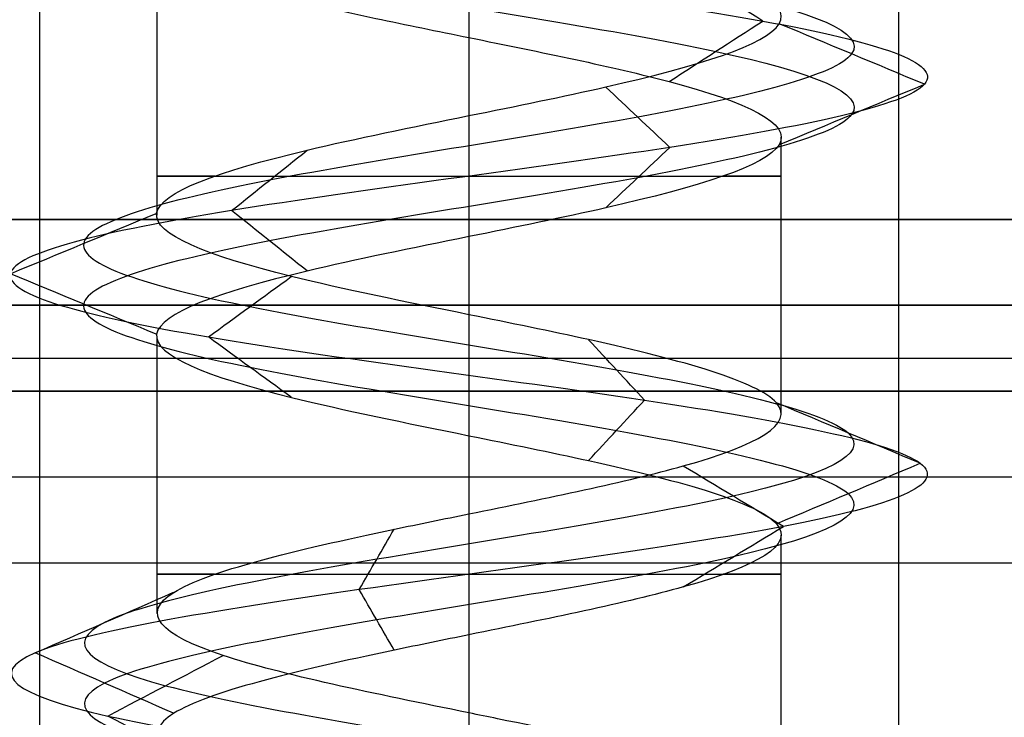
# Model space of a CAD drawing. Header units: millimetres. Extents: x -646 to 654, y -203 to 198.
# Tile 500 of 656: x -79 to -73.27, y 132.44 to 136.5. Entities that reach past the tile are written whole.
import ezdxf

# ---------------------------------------------------------------- set-up
doc = ezdxf.new("R2010")
doc.units = ezdxf.units.MM
doc.layers.add('Default', color=7, linetype='Continuous', true_color=0x000000)

msp = doc.modelspace()

# ---------------------------------------------------------------- linework, layer by layer
at = {"layer": 'Default', "color": 9, "true_color": 0xbebcba}
for p, q in [((-78.2002, 136.9776, 881.3222), (-78.2002, 135.3643, 881.3222)), ((-76.3844, 136.3989, 879.5083), (-76.3844, 134.7854, 879.5103)), ((-74.5685, 135.8193, 881.3222), (-74.5685, 134.2071, 881.3222)), ((-78.2002, 134.6603, 881.3222), (-78.2002, 133.0464, 881.3222)), ((-76.3844, 134.0813, 879.5103), (-76.3844, 132.4674, 879.5027)), ((-74.5685, 133.5029, 881.3222), (-74.5685, 131.8871, 881.3222))]:
    msp.add_line(p, q, dxfattribs=at)
at = {"layer": 'Default'}
for p, q in [((652.6156, 134.3403, 772.8222), (-645.3844, 134.3403, 772.8222)), ((-645.3844, 134.3403, 1170.8222), (652.6156, 134.3403, 1170.8222)), ((652.6156, 134.3403, 971.8222), (-645.3844, 134.3403, 971.8222)), ((-265.9349, 134.3403, 880.8222), (-78.8338, 134.3403, 880.8222)), ((-73.9349, 134.3403, 880.8222), (81.1662, 134.3403, 880.8222)), ((652.6156, 133.8403, 885.3222), (-645.3844, 133.8403, 885.3222))]:
    msp.add_line(p, q, dxfattribs=at)
at = {"layer": 'Default', "color": 9, "true_color": 0xbebcba, "extrusion": (0, -1, 0)}
for centre, start, end in [((-76.3844, 881.3222, -135.5922), 144.57678, 270), ((-76.3844, 881.3222, -135.5922), 270, 35.24082), ((-76.3844, 881.3222, -133.2741), 144.69448, 270), ((-76.3844, 881.3222, -133.2741), 270, 35.48462)]:
    msp.add_arc(centre, 1.8159, start, end, dxfattribs=at)
at = {"layer": 'Default'}
for points in [[(-78.8844, 147.3403, 881.3222), (-78.8844, 140.8403, 881.3222), (-78.8844, 134.3403, 881.3222)], [(-76.3844, 147.3403, 883.8222), (-76.3844, 140.8403, 883.8222), (-76.3844, 134.3403, 883.8222)], [(-76.3844, 147.3403, 878.8222), (-76.3844, 140.8403, 878.8222), (-76.3844, 134.3403, 878.8222)], [(-73.8844, 147.3403, 881.3222), (-73.8844, 140.8403, 881.3222), (-73.8844, 134.3403, 881.3222)], [(-645.3844, 135.3403, 1171.8222), (3.6156, 135.3403, 1171.8222), (652.6156, 135.3403, 1171.8222)], [(652.6156, 135.3403, 771.8222), (3.6156, 135.3403, 771.8222), (-645.3844, 135.3403, 771.8222)], [(-645.3844, 134.8403, 1171.3222), (3.6156, 134.8403, 1171.3222), (652.6156, 134.8403, 1171.3222)], [(652.6156, 134.8403, 772.3222), (3.6156, 134.8403, 772.3222), (-645.3844, 134.8403, 772.3222)], [(-1.8844, 134.5307, 771.8222), (-319.1344, 134.5307, 771.8222), (-636.3844, 134.5307, 771.8222)], [(-1.8844, 134.5307, 780.8222), (-319.1344, 134.5307, 780.8222), (-636.3844, 134.5307, 780.8222)], [(652.6156, 134.3403, 884.8222), (3.6156, 134.3403, 884.8222), (-645.3844, 134.3403, 884.8222)], [(-645.3844, 134.3403, 876.8222), (3.6156, 134.3403, 876.8222), (652.6156, 134.3403, 876.8222)], [(-1.8844, 134.3403, 771.8222), (-319.1344, 134.3403, 771.8222), (-636.3844, 134.3403, 771.8222)], [(-1.8844, 134.3403, 780.8222), (-319.1344, 134.3403, 780.8222), (-636.3844, 134.3403, 780.8222)], [(-1.8844, 134.3403, 780.8222), (-319.1344, 134.3403, 780.8222), (-636.3844, 134.3403, 780.8222)], [(-1.8844, 134.3403, 873.8222), (-319.1344, 134.3403, 873.8222), (-636.3844, 134.3403, 873.8222)], [(-1.8844, 134.3403, 827.3222), (-319.1344, 134.3403, 827.3222), (-636.3844, 134.3403, 827.3222)], [(-1.8844, 134.3403, 776.3222), (-61.8844, 134.3403, 776.3222), (-121.8844, 134.3403, 776.3222)], [(-78.8844, 134.3403, 881.3222), (-78.8844, 111.8403, 881.3222), (-78.8844, 89.3403, 881.3222)], [(-76.3844, 134.3403, 883.8222), (-76.3844, 111.8403, 883.8222), (-76.3844, 89.3403, 883.8222)], [(-76.3844, 134.3403, 878.8222), (-76.3844, 111.8403, 878.8222), (-76.3844, 89.3403, 878.8222)], [(-73.8844, 134.3403, 881.3222), (-73.8844, 111.8403, 881.3222), (-73.8844, 89.3403, 881.3222)], [(-645.3844, 133.3403, 885.8222), (3.6156, 133.3403, 885.8222), (652.6156, 133.3403, 885.8222)]]:
    msp.add_open_spline(points, degree=2, dxfattribs=at)
at = {"layer": 'Default', "color": 9, "true_color": 0xbebcba}
for points, degree in [([(-76.3844, 139.246, 879.0826), (-75.6402, 139.1234, 879.0826), (-74.1646, 138.8782, 879.8829), (-73.9697, 138.5104, 882.4095), (-75.9868, 138.1427, 883.938), (-78.365, 137.7749, 883.0775), (-78.9339, 137.4071, 880.6114), (-77.1716, 137.0393, 878.7956), (-74.6901, 136.6715, 879.2891), (-73.7571, 136.3037, 881.6412), (-75.2258, 135.936, 883.7017), (-77.7535, 135.5682, 883.5871), (-79.0297, 135.2004, 881.4021), (-77.8878, 134.8326, 879.1442), (-75.3716, 134.4648, 878.8771), (-73.7812, 134.097, 880.8452), (-74.5704, 133.7292, 883.2493), (-77.0177, 133.3615, 883.8918), (-78.8861, 132.9937, 882.1855), (-78.4677, 132.6259, 879.69), (-76.1449, 132.2581, 878.6865), (-74.041, 131.8903, 880.0923), (-74.0792, 131.5225, 882.6223), (-76.2246, 131.1548, 883.9639), (-78.516, 130.787, 882.8907), (-78.8589, 130.4192, 880.3837), (-76.9398, 130.0514, 878.7346), (-74.513, 129.6836, 879.4508), (-73.7968, 129.3158, 881.8777), (-75.4459, 128.948, 883.7968), (-77.9529, 128.5803, 883.4539), (-79.0261, 128.2125, 881.1624), (-77.6845, 127.8447, 879.017), (-75.1545, 127.4769, 878.9788), (-73.7487, 127.1091, 881.0827), (-74.7522, 126.7413, 883.4055), (-77.2477, 126.3736, 883.824), (-78.954, 126.0058, 881.9556), (-78.3114, 125.638, 879.5082), (-75.9073, 125.2702, 878.719), (-73.9393, 124.9024, 880.3094), (-74.2063, 124.5346, 882.8256), (-76.4643, 124.1669, 883.9675), (-78.6492, 123.7991, 882.6914), (-78.7638, 123.4313, 880.1636), (-76.7034, 123.0635, 878.695), (-74.3513, 122.6957, 879.6279), (-73.8577, 122.3279, 882.1096), (-75.6737, 121.9601, 883.8715), (-78.1393, 121.5924, 883.3032), (-79.0008, 121.2246, 880.924), (-77.4705, 120.8568, 878.9088), (-74.9474, 120.489, 879.0997), (-73.7378, 120.1212, 881.3222), (-74.9474, 119.7534, 883.5447), (-77.4705, 119.3857, 883.7356), (-79.0008, 119.0179, 881.7204), (-78.1393, 118.6501, 879.3413), (-75.6737, 118.2823, 878.7729), (-73.8577, 117.9145, 880.5349), (-74.3513, 117.5467, 883.0166), (-76.7034, 117.179, 883.9494), (-78.7638, 116.8112, 882.4808), (-78.6492, 116.4434, 879.9531), (-76.4643, 116.0756, 878.6769), (-74.2063, 115.7078, 879.8188), (-73.9393, 115.34, 882.335), (-75.9073, 114.9722, 883.9254), (-78.3114, 114.6045, 883.1362), (-78.954, 114.2367, 880.6889), (-77.2477, 113.8689, 878.8205), (-74.7522, 113.5011, 879.2389), (-73.7487, 113.1333, 881.5617), (-75.1545, 112.7655, 883.6656), (-77.6845, 112.3978, 883.6274), (-79.0261, 112.03, 881.482), (-77.9529, 111.6622, 879.1906), (-75.4459, 111.2944, 878.8477), (-73.7968, 110.9266, 880.7668), (-74.513, 110.5588, 883.1936), (-76.9398, 110.1911, 883.9098), (-78.8589, 109.8233, 882.2607), (-78.516, 109.4555, 879.7537), (-76.2246, 109.0877, 878.6805), (-74.0792, 108.7199, 880.0221), (-74.041, 108.3521, 882.5521), (-76.1449, 107.9843, 883.9579), (-78.4677, 107.6166, 882.9544), (-78.8861, 107.2488, 880.4589), (-77.0177, 106.881, 878.7526), (-74.5704, 106.5132, 879.3952), (-73.7812, 106.1454, 881.7993), (-75.3716, 105.7776, 883.7673), (-77.8878, 105.4099, 883.5003), (-79.0297, 105.0421, 881.2423), (-77.7535, 104.6743, 879.0574), (-75.2258, 104.3065, 878.9428), (-73.7571, 103.9387, 881.0032), (-74.6901, 103.5709, 883.3553), (-77.1716, 103.2031, 883.8488), (-78.9339, 102.8354, 882.033), (-78.365, 102.4676, 879.567), (-75.9868, 102.0998, 878.7064), (-73.9697, 101.732, 880.2349), (-74.1646, 101.3642, 882.7615), (-75.6402, 101.119, 883.5619), (-76.3844, 100.9964, 883.5619)], 3), ([(-76.3844, 139.0695, 878.6563), (-75.4985, 138.9469, 878.6563), (-73.7421, 138.7017, 879.609), (-73.5101, 138.3339, 882.6164), (-75.9112, 137.9661, 884.4359), (-78.7419, 137.5983, 883.4115), (-79.4191, 137.2305, 880.4761), (-77.3214, 136.8628, 878.3148), (-74.3676, 136.495, 878.9022), (-73.2571, 136.1272, 881.702), (-75.0053, 135.7594, 884.1545), (-78.0141, 135.3916, 884.0181), (-79.5331, 135.0238, 881.4174), (-78.1739, 134.656, 878.7297), (-75.1788, 134.2883, 878.4118), (-73.2858, 133.9205, 880.7544), (-74.2251, 133.5527, 883.616), (-77.1383, 133.1849, 884.3809), (-79.3622, 132.8171, 882.3498), (-78.8641, 132.4493, 879.3794), (-76.0993, 132.0816, 878.1849), (-73.595, 131.7138, 879.8582), (-73.6405, 131.346, 882.8698), (-76.1942, 130.9782, 884.4667), (-78.9217, 130.6104, 883.1892), (-79.3298, 130.2426, 880.2051), (-77.0455, 129.8749, 878.2422), (-74.1568, 129.5071, 879.0947), (-73.3043, 129.1393, 881.9834), (-75.2673, 128.7715, 884.2677), (-78.2514, 128.4037, 883.8595), (-79.5288, 128.0359, 881.132), (-77.9319, 127.6681, 878.5783), (-74.9204, 127.3004, 878.5329), (-73.2471, 126.9326, 881.0371), (-74.4416, 126.5648, 883.802), (-77.412, 126.197, 884.3001), (-79.443, 125.8292, 882.0761), (-78.6781, 125.4614, 879.163), (-75.8165, 125.0937, 878.2236), (-73.474, 124.7259, 880.1167), (-73.7918, 124.3581, 883.1117), (-76.4795, 123.9903, 884.471), (-79.0802, 123.6225, 882.9519), (-79.2167, 123.2547, 879.9432), (-76.7641, 122.887, 878.195), (-73.9644, 122.5192, 879.3054), (-73.3768, 122.1514, 882.2594), (-75.5384, 121.7836, 884.3567), (-78.4733, 121.4158, 883.6802), (-79.4987, 121.048, 880.8482), (-77.6772, 120.6802, 878.4496), (-74.674, 120.3125, 878.6768), (-73.2342, 119.9447, 881.3222), (-74.674, 119.5769, 883.9676), (-77.6772, 119.2091, 884.1949), (-79.4987, 118.8413, 881.7962), (-78.4733, 118.4735, 878.9643), (-75.5384, 118.1058, 878.2877), (-73.3768, 117.738, 880.385), (-73.9644, 117.3702, 883.339), (-76.7641, 117.0024, 884.4494), (-79.2167, 116.6346, 882.7013), (-79.0802, 116.2668, 879.6925), (-76.4795, 115.899, 878.1735), (-73.7918, 115.5313, 879.5327), (-73.474, 115.1635, 882.5277), (-75.8165, 114.7957, 884.4208), (-78.6781, 114.4279, 883.4814), (-79.443, 114.0601, 880.5683), (-77.412, 113.6923, 878.3443), (-74.4416, 113.3246, 878.8424), (-73.2471, 112.9568, 881.6073), (-74.9204, 112.589, 884.1116), (-77.9319, 112.2212, 884.0661), (-79.5288, 111.8534, 881.5124), (-78.2514, 111.4856, 878.7849), (-75.2673, 111.1179, 878.3767), (-73.3043, 110.7501, 880.661), (-74.1568, 110.3823, 883.5497), (-77.0455, 110.0145, 884.4022), (-79.3298, 109.6467, 882.4393), (-78.9217, 109.2789, 879.4552), (-76.1942, 108.9111, 878.1778), (-73.6405, 108.5434, 879.7747), (-73.595, 108.1756, 882.7862), (-76.0993, 107.8078, 884.4595), (-78.8641, 107.44, 883.265), (-79.3622, 107.0722, 880.2946), (-77.1383, 106.7044, 878.2636), (-74.2251, 106.3367, 879.0284), (-73.2858, 105.9689, 881.8901), (-75.1788, 105.6011, 884.2326), (-78.1739, 105.2333, 883.9148), (-79.5331, 104.8655, 881.2271), (-78.0141, 104.4977, 878.6263), (-75.0053, 104.13, 878.4899), (-73.2571, 103.7622, 880.9425), (-74.3676, 103.3944, 883.7422), (-77.3214, 103.0266, 884.3297), (-79.4191, 102.6588, 882.1683), (-78.7419, 102.291, 879.2329), (-75.9112, 101.9232, 878.2086), (-73.5101, 101.5555, 880.028), (-73.7421, 101.1877, 883.0354), (-75.4985, 100.9425, 883.9881), (-76.3844, 100.8199, 883.9881)], 3), ([(-76.3844, 138.8929, 879.0826), (-75.6402, 138.7703, 879.0826), (-74.1646, 138.5251, 879.8829), (-73.9697, 138.1573, 882.4095), (-75.9868, 137.7895, 883.938), (-78.365, 137.4218, 883.0775), (-78.9338, 137.054, 880.6114), (-77.1716, 136.6862, 878.7956), (-74.6901, 136.3184, 879.2891), (-73.7571, 135.9506, 881.6412), (-75.2258, 135.5828, 883.7016), (-77.7535, 135.2151, 883.587), (-79.0297, 134.8473, 881.4021), (-77.8877, 134.4795, 879.1442), (-75.3716, 134.1117, 878.8772), (-73.7812, 133.7439, 880.8452), (-74.5704, 133.3761, 883.2492), (-77.0177, 133.0084, 883.8918), (-78.8861, 132.6406, 882.1855), (-78.4676, 132.2728, 879.6901), (-76.1449, 131.905, 878.6866), (-74.041, 131.5372, 880.0923), (-74.0792, 131.1694, 882.6223), (-76.2246, 130.8016, 883.9639), (-78.516, 130.4339, 882.8907), (-78.8589, 130.0661, 880.3838), (-76.9398, 129.6983, 878.7347), (-74.513, 129.3305, 879.4509), (-73.7968, 128.9627, 881.8777), (-75.4459, 128.5949, 883.7967), (-77.9528, 128.2272, 883.4538), (-79.026, 127.8594, 881.1624), (-77.6845, 127.4916, 879.0171), (-75.1545, 127.1238, 878.9789), (-73.7487, 126.756, 881.0827), (-74.7522, 126.3882, 883.4055), (-77.2477, 126.0204, 883.8239), (-78.954, 125.6527, 881.9556), (-78.3114, 125.2849, 879.5082), (-75.9073, 124.9171, 878.7191), (-73.9393, 124.5493, 880.3094), (-74.2063, 124.1815, 882.8256), (-76.4643, 123.8137, 883.9675), (-78.6492, 123.446, 882.6913), (-78.7638, 123.0782, 880.1637), (-76.7034, 122.7104, 878.695), (-74.3513, 122.3426, 879.6279), (-73.8577, 121.9748, 882.1096), (-75.6737, 121.607, 883.8715), (-78.1393, 121.2393, 883.3031), (-79.0007, 120.8715, 880.924), (-77.4705, 120.5037, 878.9089), (-74.9474, 120.1359, 879.0998), (-73.7379, 119.7681, 881.3222), (-74.9474, 119.4003, 883.5447), (-77.4705, 119.0325, 883.7356), (-79.0007, 118.6648, 881.7204), (-78.1393, 118.297, 879.3413), (-75.6737, 117.9292, 878.7729), (-73.8577, 117.5614, 880.5349), (-74.3513, 117.1936, 883.0165), (-76.7034, 116.8258, 883.9494), (-78.7638, 116.4581, 882.4808), (-78.6492, 116.0903, 879.9531), (-76.4643, 115.7225, 878.6769), (-74.2063, 115.3547, 879.8188), (-73.9393, 114.9869, 882.335), (-75.9073, 114.6191, 883.9254), (-78.3114, 114.2514, 883.1362), (-78.954, 113.8836, 880.6889), (-77.2477, 113.5158, 878.8205), (-74.7522, 113.148, 879.2389), (-73.7487, 112.7802, 881.5617), (-75.1545, 112.4124, 883.6656), (-77.6845, 112.0446, 883.6274), (-79.026, 111.6769, 881.482), (-77.9528, 111.3091, 879.1906), (-75.4459, 110.9413, 878.8477), (-73.7968, 110.5735, 880.7668), (-74.513, 110.2057, 883.1936), (-76.9398, 109.8379, 883.9098), (-78.8589, 109.4702, 882.2607), (-78.516, 109.1024, 879.7537), (-76.2246, 108.7346, 878.6805), (-74.0792, 108.3668, 880.0221), (-74.041, 107.999, 882.5521), (-76.1449, 107.6312, 883.9579), (-78.4676, 107.2635, 882.9544), (-78.8861, 106.8957, 880.4589), (-77.0177, 106.5279, 878.7526), (-74.5704, 106.1601, 879.3952), (-73.7812, 105.7923, 881.7993), (-75.3716, 105.4245, 883.7673), (-77.8877, 105.0567, 883.5002), (-79.0297, 104.689, 881.2423), (-77.7535, 104.3212, 879.0574), (-75.2258, 103.9534, 878.9428), (-73.7571, 103.5856, 881.0032), (-74.6901, 103.2178, 883.3553), (-77.1716, 102.85, 883.8488), (-78.9338, 102.4823, 882.033), (-78.365, 102.1145, 879.567), (-75.9868, 101.7467, 878.7064), (-73.9697, 101.3789, 880.2349), (-74.1646, 101.0111, 882.7615), (-75.6402, 100.7659, 883.5618), (-76.3844, 100.6433, 883.5618)], 3), ([(-76.3844, 137.5583, 883.1381), (-76.3844, 136.7513, 883.1381), (-76.3844, 135.9443, 883.1381)], 2), ([(-74.6748, 136.495, 879.2709), (-74.8567, 136.6125, 879.4892), (-75.0386, 136.73, 879.7074), (-75.2205, 136.8475, 879.9257)], 3), ([(-75.2192, 136.1434, 879.9241), (-75.0377, 136.2606, 879.7064), (-74.8563, 136.3778, 879.4886), (-74.6748, 136.495, 879.2709)], 3), ([(-73.7336, 136.1272, 881.6441), (-74.0154, 136.2446, 881.6099), (-74.2972, 136.362, 881.5756), (-74.579, 136.4794, 881.5414)], 3), ([(-75.2154, 135.7594, 883.723), (-75.3394, 135.8765, 883.4684), (-75.4634, 135.9936, 883.2137), (-75.5874, 136.1108, 882.9591)], 3), ([(-74.5771, 135.7758, 881.5417), (-74.2959, 135.8929, 881.5758), (-74.0147, 136.0101, 881.6099), (-73.7336, 136.1272, 881.6441)], 3), ([(-75.5871, 135.4082, 882.9595), (-75.4632, 135.5253, 883.214), (-75.3393, 135.6423, 883.4685), (-75.2154, 135.7594, 883.723)], 3), ([(-77.7658, 135.3916, 883.6074), (-77.6194, 135.5087, 883.3651), (-77.4729, 135.6257, 883.1229), (-77.3265, 135.7428, 882.8807)], 3), ([(-79.0534, 135.0238, 881.4029), (-78.7704, 135.1409, 881.3943), (-78.4873, 135.258, 881.3858), (-78.2043, 135.3751, 881.3772)], 3), ([(-77.3265, 135.0405, 882.8807), (-77.4729, 135.1575, 883.1229), (-77.6194, 135.2746, 883.3652), (-77.7658, 135.3916, 883.6074)], 3), ([(-76.3844, 135.2401, 883.1381), (-76.3844, 134.4331, 883.1381), (-76.3844, 133.6261, 883.1381)], 2), ([(-78.2043, 134.6725, 881.3772), (-78.4873, 134.7896, 881.3858), (-78.7704, 134.9067, 881.3943), (-79.0534, 135.0238, 881.4029)], 3), ([(-77.9012, 134.656, 879.1246), (-77.7403, 134.7732, 879.3578), (-77.5794, 134.8903, 879.5909), (-77.4185, 135.0075, 879.824)], 3), ([(-77.4184, 134.3046, 879.8241), (-77.5794, 134.4217, 879.5909), (-77.7403, 134.5389, 879.3578), (-77.9012, 134.656, 879.1246)], 3), ([(-75.3625, 134.2883, 878.8552), (-75.4709, 134.4055, 879.117), (-75.5794, 134.5226, 879.3789), (-75.6878, 134.6398, 879.6407)], 3), ([(-75.6879, 133.9366, 879.6408), (-75.5794, 134.0539, 879.3789), (-75.471, 134.1711, 879.1171), (-75.3625, 134.2883, 878.8552)], 3), ([(-73.7578, 133.9205, 880.8409), (-74.0367, 134.0377, 880.892), (-74.3156, 134.155, 880.9431), (-74.5944, 134.2722, 880.9942)], 3), ([(-74.5541, 133.5527, 883.2665), (-74.7485, 133.67, 883.06), (-74.9429, 133.7873, 882.8535), (-75.1373, 133.9046, 882.647)], 3), ([(-74.5946, 133.5687, 880.9942), (-74.3157, 133.686, 880.9431), (-74.0368, 133.8032, 880.892), (-73.7578, 133.9205, 880.8409)], 3), ([(-77.0234, 133.1849, 883.9149), (-76.9555, 133.3022, 883.6394), (-76.8876, 133.4196, 883.3639), (-76.8197, 133.5369, 883.0884)], 3), ([(-75.1374, 133.2008, 882.6468), (-74.943, 133.3181, 882.8534), (-74.7485, 133.4354, 883.06), (-74.5541, 133.5527, 883.2665)], 3), ([(-76.8196, 132.8328, 883.0882), (-76.8876, 132.9502, 883.3637), (-76.9555, 133.0675, 883.6393), (-77.0234, 133.1849, 883.9149)], 3), ([(-78.9086, 132.8171, 882.1933), (-78.6402, 132.9345, 882.1007), (-78.3719, 133.0519, 882.0081), (-78.1035, 133.1693, 881.9155)], 3), ([(-76.3844, 132.922, 883.1381), (-76.3844, 132.115, 883.1381), (-76.3844, 131.308, 883.1381)], 2), ([(-78.1033, 132.4649, 881.9154), (-78.3717, 132.5823, 882.008), (-78.6402, 132.6997, 882.1006), (-78.9086, 132.8171, 882.1933)], 3), ([(-78.4863, 132.4493, 879.6754), (-78.2628, 132.5668, 879.8506), (-78.0392, 132.6842, 880.0257), (-77.8156, 132.8017, 880.2009)], 3), ([(-77.8155, 132.0969, 880.201), (-78.0391, 132.2144, 880.0258), (-78.2627, 132.3319, 879.8506), (-78.4863, 132.4493, 879.6754)], 3)]:
    msp.add_open_spline(points, degree=degree, dxfattribs=at)
for points, knots in [([(-76.3844, 135.9443, 883.1381), (-76.1091, 136, 883.1386), (-75.834, 136.0557, 883.0797), (-75.5885, 136.1115, 882.9601), (-75.0485, 136.2341, 882.6969), (-74.6515, 136.3567, 882.1399), (-74.5791, 136.4793, 881.5434), (-74.5067, 136.6019, 880.9469), (-74.7588, 136.7244, 880.3109), (-75.2202, 136.847, 879.9262), (-75.6816, 136.9696, 879.5414), (-76.3522, 137.0922, 879.4078), (-76.9257, 137.2148, 879.5863), (-77.4991, 137.3374, 879.7648), (-77.9754, 137.46, 880.2553), (-78.1366, 137.5826, 880.8337), (-78.1808, 137.6162, 880.992), (-78.2013, 137.6497, 881.1569), (-78.1997, 137.6833, 881.3222)], [-15.608782, -15.608782, -15.608782, -15.608782, -14.513515, -14.513515, -14.513515, -12.027044, -12.027044, -12.027044, -9.540542, -9.540542, -9.540542, -7.054719, -7.054719, -7.054719, -4.569483, -4.569483, -4.569483, -3.889128, -3.889128, -3.889128, -3.889128]), ([(-76.3844, 137.5583, 883.1381), (-76.8948, 137.4541, 883.1336), (-78.0137, 137.2276, 882.6432), (-78.4516, 136.8785, 880.7458), (-77.3544, 136.596, 879.6156), (-76.568, 136.4361, 879.5066), (-76.3844, 136.3989, 879.5083)], [-16.692913, -16.692913, -16.692913, -16.692913, -14.447297, -11.798626, -9.149955, -8.344764, -8.344764, -8.344764, -8.344764]), ([(-76.3844, 136.3989, 879.5083), (-75.9638, 136.3135, 879.5123), (-74.9343, 136.1056, 879.8684), (-74.2546, 135.7751, 881.5828), (-75.2289, 135.4742, 882.9501), (-76.1091, 135.2959, 883.1386), (-76.3844, 135.2401, 883.1381)], [-8.344764, -8.344764, -8.344764, -8.344764, -6.501284, -3.852612, -1.203941, 0, 0, 0, 0]), ([(-76.3844, 134.7854, 879.5103), (-76.7509, 134.8597, 879.5124), (-77.1183, 134.9339, 879.6204), (-77.4176, 135.0081, 879.8271), (-77.9119, 135.1307, 880.1684), (-78.2205, 135.2533, 880.7788), (-78.2024, 135.3759, 881.3793), (-78.1843, 135.4985, 881.9799), (-77.8394, 135.6211, 882.5705), (-77.3253, 135.7437, 882.8814), (-77.0451, 135.8105, 883.0509), (-76.7146, 135.8774, 883.1372), (-76.3844, 135.9443, 883.1381)], [-7.796772, -7.796772, -7.796772, -7.796772, -6.291562, -6.291562, -6.291562, -3.805314, -3.805314, -3.805314, -1.319095, -1.319095, -1.319095, 0, 0, 0, 0]), ([(-76.3844, 135.2401, 883.1381), (-76.7146, 135.1732, 883.1372), (-77.6513, 134.9838, 882.8925), (-78.5292, 134.6718, 881.3892), (-77.725, 134.3523, 879.7988), (-76.7509, 134.1555, 879.5124), (-76.3844, 134.0813, 879.5103)], [-16.677476, -16.677476, -16.677476, -16.677476, -15.23459, -12.588179, -9.941768, -8.339348, -8.339348, -8.339348, -8.339348]), ([(-76.3844, 133.6261, 883.1381), (-75.9278, 133.7192, 883.1337), (-75.4685, 133.812, 882.9585), (-75.1376, 133.9048, 882.6471), (-74.7002, 134.0274, 882.2355), (-74.487, 134.15, 881.5859), (-74.5952, 134.2726, 880.9953), (-74.7035, 134.3952, 880.4046), (-75.1333, 134.5177, 879.8729), (-75.6883, 134.6403, 879.6431), (-75.9072, 134.6887, 879.5525), (-76.1456, 134.7371, 879.5089), (-76.3844, 134.7854, 879.5103)], [-15.598746, -15.598746, -15.598746, -15.598746, -13.74817, -13.74817, -13.74817, -11.262851, -11.262851, -11.262851, -8.777429, -8.777429, -8.777429, -7.796772, -7.796772, -7.796772, -7.796772]), ([(-76.3844, 134.0813, 879.5103), (-76.1456, 134.0329, 879.5089), (-75.3029, 133.862, 879.6631), (-74.2737, 133.5684, 880.9364), (-74.8616, 133.2304, 882.7271), (-75.9278, 133.0151, 883.1337), (-76.3844, 132.922, 883.1381)], [-8.339348, -8.339348, -8.339348, -8.339348, -7.295358, -4.648947, -2.002536, 0, 0, 0, 0]), ([(-76.3844, 132.4674, 879.5027), (-76.9303, 132.5787, 879.5068), (-77.479, 132.6901, 879.77), (-77.8153, 132.8014, 880.1996), (-78.1856, 132.924, 880.6726), (-78.2986, 133.0466, 881.3472), (-78.1025, 133.1692, 881.9151), (-77.9065, 133.2918, 882.4831), (-77.4014, 133.4144, 882.9444), (-76.8181, 133.537, 883.0883), (-76.6767, 133.5667, 883.1232), (-76.5307, 133.5964, 883.1394), (-76.3844, 133.6261, 883.1381)], [-7.809918, -7.809918, -7.809918, -7.809918, -5.552262, -5.552262, -5.552262, -3.066016, -3.066016, -3.066016, -0.579549, -0.579549, -0.579549, 0, 0, 0, 0]), ([(-76.3844, 132.922, 883.1381), (-76.5307, 132.8923, 883.1394), (-77.279, 132.74, 883.0562), (-78.4116, 132.465, 882.0218), (-78.083, 132.1085, 880.0599), (-76.9303, 131.8746, 879.5068), (-76.3844, 131.7632, 879.5027)], [-16.735145, -16.735145, -16.735145, -16.735145, -16.091486, -13.436391, -10.781296, -8.369707, -8.369707, -8.369707, -8.369707]), ([(-76.3844, 131.308, 883.1381), (-76.3479, 131.3154, 883.1383), (-76.3115, 131.3228, 883.1373), (-76.2752, 131.3303, 883.1351), (-75.6755, 131.4529, 883.099), (-75.0956, 131.5755, 882.7366), (-74.8004, 131.6981, 882.2135), (-74.5052, 131.8207, 881.6905), (-74.4947, 131.9433, 881.0069), (-74.7737, 132.0658, 880.4752), (-75.0527, 132.1884, 879.9435), (-75.6212, 132.311, 879.5637), (-76.2193, 132.4336, 879.5095), (-76.2741, 132.4449, 879.5045), (-76.3292, 132.4561, 879.5023), (-76.3844, 132.4674, 879.5027)], [-15.638496, -15.638496, -15.638496, -15.638496, -15.494179, -15.494179, -15.494179, -13.008298, -13.008298, -13.008298, -10.523023, -10.523023, -10.523023, -8.037877, -8.037877, -8.037877, -7.809918, -7.809918, -7.809918, -7.809918])]:
    msp.add_open_spline(points, degree=3, knots=knots, dxfattribs=at)
at = {"layer": 'Default'}
for points, knots in [([(-73.8844, 134.3403, 881.3222), (-73.8844, 134.3403, 883.8222), (-76.3844, 134.3403, 883.8222), (-78.8844, 134.3403, 883.8222), (-78.8844, 134.3403, 881.3222), (-78.8844, 134.3403, 878.8222), (-76.3844, 134.3403, 878.8222), (-73.8844, 134.3403, 878.8222), (-73.8844, 134.3403, 881.3222)], [0, 0, 0, 5.497787, 5.497787, 10.995574, 10.995574, 16.493361, 16.493361, 21.991149, 21.991149, 21.991149]), ([(-73.8844, 134.3403, 881.3222), (-73.8844, 134.3403, 878.8222), (-76.3844, 134.3403, 878.8222), (-78.8844, 134.3403, 878.8222), (-78.8844, 134.3403, 881.3222), (-78.8844, 134.3403, 883.8222), (-76.3844, 134.3403, 883.8222), (-73.8844, 134.3403, 883.8222), (-73.8844, 134.3403, 881.3222)], [-21.991149, -21.991149, -21.991149, -16.493361, -16.493361, -10.995574, -10.995574, -5.497787, -5.497787, 0, 0, 0])]:
    msp.add_rational_spline(points, [1, 0.707106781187, 1, 0.707106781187, 1, 0.707106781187, 1, 0.707106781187, 1], degree=2, knots=knots, dxfattribs=at)

doc.saveas('drawing.dxf')
